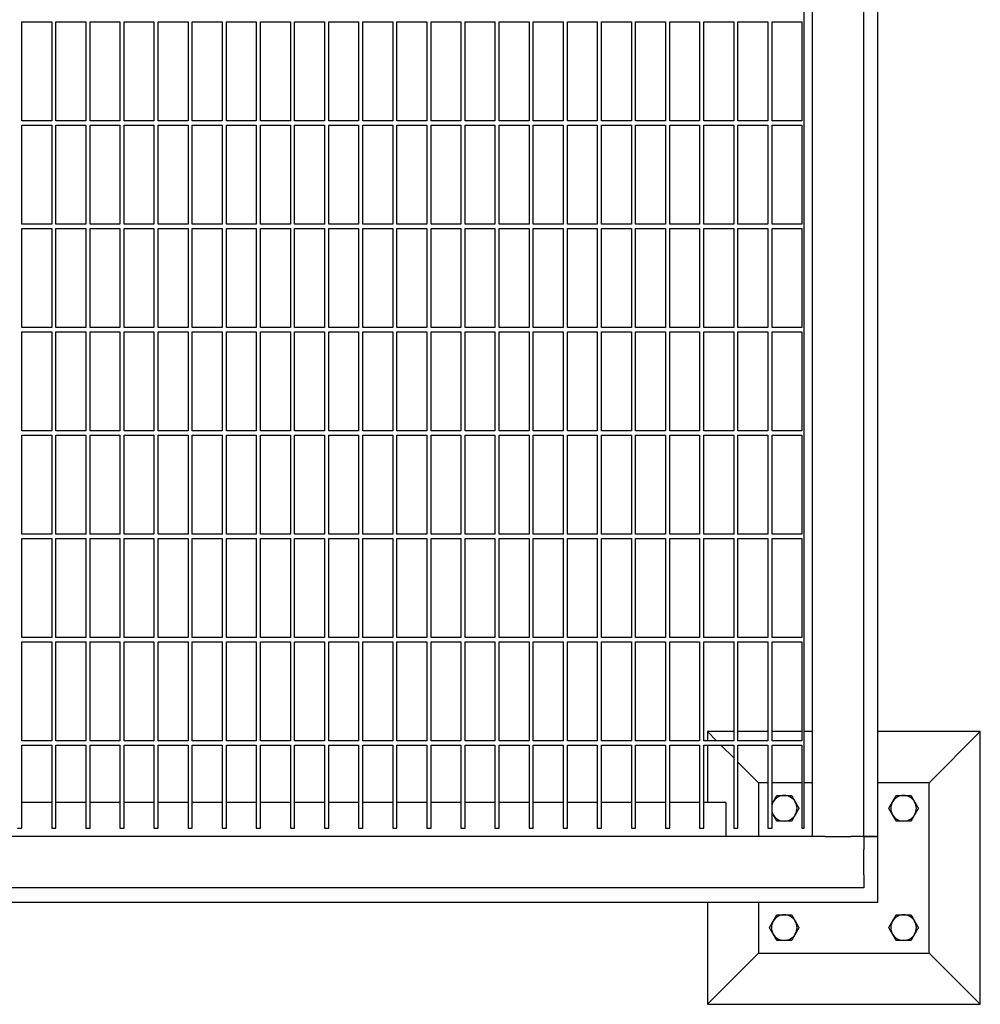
# Model space of a CAD drawing. Header units: inches. Extents: x 18 to 846, y -67 to 561.
# Tile 616 of 656: x 560 to 588, y 404 to 432. Entities that reach past the tile are written whole.
import ezdxf

# ---------------------------------------------------------------- set-up
doc = ezdxf.new("R2010")
doc.units = ezdxf.units.IN
doc.header["$LTSCALE"] = 24
doc.header["$MEASUREMENT"] = 0
doc.layers.add('Visible (ANSI)', color=7, linetype='Continuous', lineweight=30)

msp = doc.modelspace()

# ---------------------------------------------------------------- linework, layer by layer
at = {"layer": 'Visible (ANSI)'}
for p, q in [((582.75843, 408.42673), (582.75843, 486.92673)), ((584.25843, 408.42673), (584.25843, 486.17673)), ((584.67843, 408.42673), (584.67843, 486.17673)), ((582.50843, 408.67673), (582.50843, 485.63225)), ((559.57093, 429.42673), (559.57093, 432.33298)), ((559.57093, 432.33298), (560.44593, 432.33298)), ((560.44593, 432.33298), (560.44593, 429.42673)), ((560.57093, 429.42673), (560.57093, 432.33298)), ((560.57093, 432.33298), (561.44593, 432.33298)), ((561.44593, 432.33298), (561.44593, 429.42673)), ((561.57093, 429.42673), (561.57093, 432.33298)), ((561.57093, 432.33298), (562.44593, 432.33298)), ((562.44593, 432.33298), (562.44593, 429.42673)), ((562.57093, 429.42673), (562.57093, 432.33298)), ((562.57093, 432.33298), (563.44593, 432.33298)), ((563.44593, 432.33298), (563.44593, 429.42673)), ((563.57093, 429.42673), (563.57093, 432.33298)), ((563.57093, 432.33298), (564.44593, 432.33298)), ((564.44593, 432.33298), (564.44593, 429.42673)), ((564.57093, 429.42673), (564.57093, 432.33298)), ((564.57093, 432.33298), (565.44593, 432.33298)), ((565.44593, 432.33298), (565.44593, 429.42673)), ((565.57093, 429.42673), (565.57093, 432.33298)), ((565.57093, 432.33298), (566.44593, 432.33298)), ((566.44593, 432.33298), (566.44593, 429.42673)), ((566.57093, 429.42673), (566.57093, 432.33298)), ((566.57093, 432.33298), (567.44593, 432.33298)), ((567.44593, 432.33298), (567.44593, 429.42673)), ((567.57093, 429.42673), (567.57093, 432.33298)), ((567.57093, 432.33298), (568.44593, 432.33298)), ((568.44593, 432.33298), (568.44593, 429.42673)), ((568.57093, 429.42673), (568.57093, 432.33298)), ((568.57093, 432.33298), (569.44593, 432.33298)), ((569.44593, 432.33298), (569.44593, 429.42673)), ((569.57093, 429.42673), (569.57093, 432.33298)), ((569.57093, 432.33298), (570.44593, 432.33298)), ((570.44593, 432.33298), (570.44593, 429.42673)), ((570.57093, 429.42673), (570.57093, 432.33298)), ((570.57093, 432.33298), (571.44593, 432.33298)), ((571.44593, 432.33298), (571.44593, 429.42673)), ((571.57093, 429.42673), (571.57093, 432.33298)), ((571.57093, 432.33298), (572.44593, 432.33298)), ((572.44593, 432.33298), (572.44593, 429.42673)), ((572.57093, 429.42673), (572.57093, 432.33298)), ((572.57093, 432.33298), (573.44593, 432.33298)), ((573.44593, 432.33298), (573.44593, 429.42673)), ((573.57093, 429.42673), (573.57093, 432.33298)), ((573.57093, 432.33298), (574.44593, 432.33298)), ((574.44593, 432.33298), (574.44593, 429.42673)), ((574.57093, 429.42673), (574.57093, 432.33298)), ((574.57093, 432.33298), (575.44593, 432.33298)), ((575.44593, 432.33298), (575.44593, 429.42673)), ((575.57093, 429.42673), (575.57093, 432.33298)), ((575.57093, 432.33298), (576.44593, 432.33298)), ((576.44593, 432.33298), (576.44593, 429.42673)), ((576.57093, 429.42673), (576.57093, 432.33298)), ((576.57093, 432.33298), (577.44593, 432.33298)), ((577.44593, 432.33298), (577.44593, 429.42673)), ((577.57093, 429.42673), (577.57093, 432.33298)), ((577.57093, 432.33298), (578.44593, 432.33298)), ((578.44593, 432.33298), (578.44593, 429.42673)), ((578.57093, 429.42673), (578.57093, 432.33298)), ((578.57093, 432.33298), (579.44593, 432.33298)), ((579.44593, 432.33298), (579.44593, 429.42673)), ((579.57093, 429.42673), (579.57093, 432.33298)), ((579.57093, 432.33298), (580.44593, 432.33298)), ((580.44593, 432.33298), (580.44593, 429.42673)), ((580.57093, 429.42673), (580.57093, 432.33298)), ((580.57093, 432.33298), (581.44593, 432.33298)), ((581.44593, 432.33298), (581.44593, 429.42673)), ((581.57093, 429.42673), (581.57093, 432.33298)), ((581.57093, 432.33298), (582.44593, 432.33298)), ((582.44593, 432.33298), (582.44593, 429.42673)), ((560.44593, 429.42673), (559.57093, 429.42673)), ((559.57093, 426.39548), (559.57093, 429.30173)), ((559.57093, 429.30173), (560.44593, 429.30173)), ((560.44593, 429.30173), (560.44593, 426.39548)), ((561.44593, 429.42673), (560.57093, 429.42673)), ((560.57093, 426.39548), (560.57093, 429.30173)), ((560.57093, 429.30173), (561.44593, 429.30173)), ((561.44593, 429.30173), (561.44593, 426.39548)), ((562.44593, 429.42673), (561.57093, 429.42673)), ((561.57093, 426.39548), (561.57093, 429.30173)), ((561.57093, 429.30173), (562.44593, 429.30173)), ((562.44593, 429.30173), (562.44593, 426.39548)), ((563.44593, 429.42673), (562.57093, 429.42673)), ((562.57093, 426.39548), (562.57093, 429.30173)), ((562.57093, 429.30173), (563.44593, 429.30173)), ((563.44593, 429.30173), (563.44593, 426.39548)), ((564.44593, 429.42673), (563.57093, 429.42673)), ((563.57093, 426.39548), (563.57093, 429.30173)), ((563.57093, 429.30173), (564.44593, 429.30173)), ((564.44593, 429.30173), (564.44593, 426.39548)), ((565.44593, 429.42673), (564.57093, 429.42673)), ((564.57093, 426.39548), (564.57093, 429.30173)), ((564.57093, 429.30173), (565.44593, 429.30173)), ((565.44593, 429.30173), (565.44593, 426.39548)), ((566.44593, 429.42673), (565.57093, 429.42673)), ((565.57093, 426.39548), (565.57093, 429.30173)), ((565.57093, 429.30173), (566.44593, 429.30173)), ((566.44593, 429.30173), (566.44593, 426.39548)), ((567.44593, 429.42673), (566.57093, 429.42673)), ((566.57093, 426.39548), (566.57093, 429.30173)), ((566.57093, 429.30173), (567.44593, 429.30173)), ((567.44593, 429.30173), (567.44593, 426.39548)), ((568.44593, 429.42673), (567.57093, 429.42673)), ((567.57093, 426.39548), (567.57093, 429.30173)), ((567.57093, 429.30173), (568.44593, 429.30173)), ((568.44593, 429.30173), (568.44593, 426.39548)), ((569.44593, 429.42673), (568.57093, 429.42673)), ((568.57093, 426.39548), (568.57093, 429.30173)), ((568.57093, 429.30173), (569.44593, 429.30173)), ((569.44593, 429.30173), (569.44593, 426.39548)), ((570.44593, 429.42673), (569.57093, 429.42673)), ((569.57093, 426.39548), (569.57093, 429.30173)), ((569.57093, 429.30173), (570.44593, 429.30173)), ((570.44593, 429.30173), (570.44593, 426.39548)), ((571.44593, 429.42673), (570.57093, 429.42673)), ((570.57093, 426.39548), (570.57093, 429.30173)), ((570.57093, 429.30173), (571.44593, 429.30173)), ((571.44593, 429.30173), (571.44593, 426.39548)), ((572.44593, 429.42673), (571.57093, 429.42673)), ((571.57093, 426.39548), (571.57093, 429.30173)), ((571.57093, 429.30173), (572.44593, 429.30173)), ((572.44593, 429.30173), (572.44593, 426.39548)), ((573.44593, 429.42673), (572.57093, 429.42673)), ((572.57093, 426.39548), (572.57093, 429.30173)), ((572.57093, 429.30173), (573.44593, 429.30173)), ((573.44593, 429.30173), (573.44593, 426.39548)), ((574.44593, 429.42673), (573.57093, 429.42673)), ((573.57093, 426.39548), (573.57093, 429.30173)), ((573.57093, 429.30173), (574.44593, 429.30173)), ((574.44593, 429.30173), (574.44593, 426.39548)), ((575.44593, 429.42673), (574.57093, 429.42673)), ((574.57093, 426.39548), (574.57093, 429.30173)), ((574.57093, 429.30173), (575.44593, 429.30173)), ((575.44593, 429.30173), (575.44593, 426.39548)), ((576.44593, 429.42673), (575.57093, 429.42673)), ((575.57093, 426.39548), (575.57093, 429.30173)), ((575.57093, 429.30173), (576.44593, 429.30173)), ((576.44593, 429.30173), (576.44593, 426.39548)), ((577.44593, 429.42673), (576.57093, 429.42673)), ((576.57093, 426.39548), (576.57093, 429.30173)), ((576.57093, 429.30173), (577.44593, 429.30173)), ((577.44593, 429.30173), (577.44593, 426.39548)), ((578.44593, 429.42673), (577.57093, 429.42673)), ((577.57093, 426.39548), (577.57093, 429.30173)), ((577.57093, 429.30173), (578.44593, 429.30173)), ((578.44593, 429.30173), (578.44593, 426.39548)), ((579.44593, 429.42673), (578.57093, 429.42673)), ((578.57093, 426.39548), (578.57093, 429.30173)), ((578.57093, 429.30173), (579.44593, 429.30173)), ((579.44593, 429.30173), (579.44593, 426.39548)), ((580.44593, 429.42673), (579.57093, 429.42673)), ((579.57093, 426.39548), (579.57093, 429.30173)), ((579.57093, 429.30173), (580.44593, 429.30173)), ((580.44593, 429.30173), (580.44593, 426.39548)), ((581.44593, 429.42673), (580.57093, 429.42673)), ((580.57093, 426.39548), (580.57093, 429.30173)), ((580.57093, 429.30173), (581.44593, 429.30173)), ((581.44593, 429.30173), (581.44593, 426.39548)), ((582.44593, 429.42673), (581.57093, 429.42673)), ((581.57093, 426.39548), (581.57093, 429.30173)), ((581.57093, 429.30173), (582.44593, 429.30173)), ((582.44593, 429.30173), (582.44593, 426.39548)), ((560.44593, 426.39548), (559.57093, 426.39548)), ((559.57093, 423.36423), (559.57093, 426.27048)), ((559.57093, 426.27048), (560.44593, 426.27048)), ((560.44593, 426.27048), (560.44593, 423.36423)), ((561.44593, 426.39548), (560.57093, 426.39548)), ((560.57093, 423.36423), (560.57093, 426.27048)), ((560.57093, 426.27048), (561.44593, 426.27048)), ((561.44593, 426.27048), (561.44593, 423.36423)), ((562.44593, 426.39548), (561.57093, 426.39548)), ((561.57093, 423.36423), (561.57093, 426.27048)), ((561.57093, 426.27048), (562.44593, 426.27048)), ((562.44593, 426.27048), (562.44593, 423.36423)), ((563.44593, 426.39548), (562.57093, 426.39548)), ((562.57093, 423.36423), (562.57093, 426.27048)), ((562.57093, 426.27048), (563.44593, 426.27048)), ((563.44593, 426.27048), (563.44593, 423.36423)), ((564.44593, 426.39548), (563.57093, 426.39548)), ((563.57093, 423.36423), (563.57093, 426.27048)), ((563.57093, 426.27048), (564.44593, 426.27048)), ((564.44593, 426.27048), (564.44593, 423.36423)), ((565.44593, 426.39548), (564.57093, 426.39548)), ((564.57093, 423.36423), (564.57093, 426.27048)), ((564.57093, 426.27048), (565.44593, 426.27048)), ((565.44593, 426.27048), (565.44593, 423.36423)), ((566.44593, 426.39548), (565.57093, 426.39548)), ((565.57093, 423.36423), (565.57093, 426.27048)), ((565.57093, 426.27048), (566.44593, 426.27048)), ((566.44593, 426.27048), (566.44593, 423.36423)), ((567.44593, 426.39548), (566.57093, 426.39548)), ((566.57093, 423.36423), (566.57093, 426.27048)), ((566.57093, 426.27048), (567.44593, 426.27048)), ((567.44593, 426.27048), (567.44593, 423.36423)), ((568.44593, 426.39548), (567.57093, 426.39548)), ((567.57093, 423.36423), (567.57093, 426.27048)), ((567.57093, 426.27048), (568.44593, 426.27048)), ((568.44593, 426.27048), (568.44593, 423.36423)), ((569.44593, 426.39548), (568.57093, 426.39548)), ((568.57093, 423.36423), (568.57093, 426.27048)), ((568.57093, 426.27048), (569.44593, 426.27048)), ((569.44593, 426.27048), (569.44593, 423.36423)), ((570.44593, 426.39548), (569.57093, 426.39548)), ((569.57093, 423.36423), (569.57093, 426.27048)), ((569.57093, 426.27048), (570.44593, 426.27048)), ((570.44593, 426.27048), (570.44593, 423.36423)), ((571.44593, 426.39548), (570.57093, 426.39548)), ((570.57093, 423.36423), (570.57093, 426.27048)), ((570.57093, 426.27048), (571.44593, 426.27048)), ((571.44593, 426.27048), (571.44593, 423.36423)), ((572.44593, 426.39548), (571.57093, 426.39548)), ((571.57093, 423.36423), (571.57093, 426.27048)), ((571.57093, 426.27048), (572.44593, 426.27048)), ((572.44593, 426.27048), (572.44593, 423.36423)), ((573.44593, 426.39548), (572.57093, 426.39548)), ((572.57093, 423.36423), (572.57093, 426.27048)), ((572.57093, 426.27048), (573.44593, 426.27048)), ((573.44593, 426.27048), (573.44593, 423.36423)), ((574.44593, 426.39548), (573.57093, 426.39548)), ((573.57093, 423.36423), (573.57093, 426.27048)), ((573.57093, 426.27048), (574.44593, 426.27048)), ((574.44593, 426.27048), (574.44593, 423.36423)), ((575.44593, 426.39548), (574.57093, 426.39548)), ((574.57093, 423.36423), (574.57093, 426.27048)), ((574.57093, 426.27048), (575.44593, 426.27048)), ((575.44593, 426.27048), (575.44593, 423.36423)), ((576.44593, 426.39548), (575.57093, 426.39548)), ((575.57093, 423.36423), (575.57093, 426.27048)), ((575.57093, 426.27048), (576.44593, 426.27048)), ((576.44593, 426.27048), (576.44593, 423.36423)), ((577.44593, 426.39548), (576.57093, 426.39548)), ((576.57093, 423.36423), (576.57093, 426.27048)), ((576.57093, 426.27048), (577.44593, 426.27048)), ((577.44593, 426.27048), (577.44593, 423.36423)), ((578.44593, 426.39548), (577.57093, 426.39548)), ((577.57093, 423.36423), (577.57093, 426.27048)), ((577.57093, 426.27048), (578.44593, 426.27048)), ((578.44593, 426.27048), (578.44593, 423.36423)), ((579.44593, 426.39548), (578.57093, 426.39548)), ((578.57093, 423.36423), (578.57093, 426.27048)), ((578.57093, 426.27048), (579.44593, 426.27048)), ((579.44593, 426.27048), (579.44593, 423.36423)), ((580.44593, 426.39548), (579.57093, 426.39548)), ((579.57093, 423.36423), (579.57093, 426.27048)), ((579.57093, 426.27048), (580.44593, 426.27048)), ((580.44593, 426.27048), (580.44593, 423.36423)), ((581.44593, 426.39548), (580.57093, 426.39548)), ((580.57093, 423.36423), (580.57093, 426.27048)), ((580.57093, 426.27048), (581.44593, 426.27048)), ((581.44593, 426.27048), (581.44593, 423.36423)), ((582.44593, 426.39548), (581.57093, 426.39548)), ((581.57093, 423.36423), (581.57093, 426.27048)), ((581.57093, 426.27048), (582.44593, 426.27048)), ((582.44593, 426.27048), (582.44593, 423.36423)), ((560.44593, 423.36423), (559.57093, 423.36423)), ((559.57093, 420.33298), (559.57093, 423.23923)), ((559.57093, 423.23923), (560.44593, 423.23923)), ((560.44593, 423.23923), (560.44593, 420.33298)), ((561.44593, 423.36423), (560.57093, 423.36423)), ((560.57093, 420.33298), (560.57093, 423.23923)), ((560.57093, 423.23923), (561.44593, 423.23923)), ((561.44593, 423.23923), (561.44593, 420.33298)), ((562.44593, 423.36423), (561.57093, 423.36423)), ((561.57093, 420.33298), (561.57093, 423.23923)), ((561.57093, 423.23923), (562.44593, 423.23923)), ((562.44593, 423.23923), (562.44593, 420.33298)), ((563.44593, 423.36423), (562.57093, 423.36423)), ((562.57093, 420.33298), (562.57093, 423.23923)), ((562.57093, 423.23923), (563.44593, 423.23923)), ((563.44593, 423.23923), (563.44593, 420.33298)), ((564.44593, 423.36423), (563.57093, 423.36423)), ((563.57093, 420.33298), (563.57093, 423.23923)), ((563.57093, 423.23923), (564.44593, 423.23923)), ((564.44593, 423.23923), (564.44593, 420.33298)), ((565.44593, 423.36423), (564.57093, 423.36423)), ((564.57093, 420.33298), (564.57093, 423.23923)), ((564.57093, 423.23923), (565.44593, 423.23923)), ((565.44593, 423.23923), (565.44593, 420.33298)), ((566.44593, 423.36423), (565.57093, 423.36423)), ((565.57093, 420.33298), (565.57093, 423.23923)), ((565.57093, 423.23923), (566.44593, 423.23923)), ((566.44593, 423.23923), (566.44593, 420.33298)), ((567.44593, 423.36423), (566.57093, 423.36423)), ((566.57093, 420.33298), (566.57093, 423.23923)), ((566.57093, 423.23923), (567.44593, 423.23923)), ((567.44593, 423.23923), (567.44593, 420.33298)), ((568.44593, 423.36423), (567.57093, 423.36423)), ((567.57093, 420.33298), (567.57093, 423.23923)), ((567.57093, 423.23923), (568.44593, 423.23923)), ((568.44593, 423.23923), (568.44593, 420.33298)), ((569.44593, 423.36423), (568.57093, 423.36423)), ((568.57093, 420.33298), (568.57093, 423.23923)), ((568.57093, 423.23923), (569.44593, 423.23923)), ((569.44593, 423.23923), (569.44593, 420.33298)), ((570.44593, 423.36423), (569.57093, 423.36423)), ((569.57093, 420.33298), (569.57093, 423.23923)), ((569.57093, 423.23923), (570.44593, 423.23923)), ((570.44593, 423.23923), (570.44593, 420.33298)), ((571.44593, 423.36423), (570.57093, 423.36423)), ((570.57093, 420.33298), (570.57093, 423.23923)), ((570.57093, 423.23923), (571.44593, 423.23923)), ((571.44593, 423.23923), (571.44593, 420.33298)), ((572.44593, 423.36423), (571.57093, 423.36423)), ((571.57093, 420.33298), (571.57093, 423.23923)), ((571.57093, 423.23923), (572.44593, 423.23923)), ((572.44593, 423.23923), (572.44593, 420.33298)), ((573.44593, 423.36423), (572.57093, 423.36423)), ((572.57093, 420.33298), (572.57093, 423.23923)), ((572.57093, 423.23923), (573.44593, 423.23923)), ((573.44593, 423.23923), (573.44593, 420.33298)), ((574.44593, 423.36423), (573.57093, 423.36423)), ((573.57093, 420.33298), (573.57093, 423.23923)), ((573.57093, 423.23923), (574.44593, 423.23923)), ((574.44593, 423.23923), (574.44593, 420.33298)), ((575.44593, 423.36423), (574.57093, 423.36423)), ((574.57093, 420.33298), (574.57093, 423.23923)), ((574.57093, 423.23923), (575.44593, 423.23923)), ((575.44593, 423.23923), (575.44593, 420.33298)), ((576.44593, 423.36423), (575.57093, 423.36423)), ((575.57093, 420.33298), (575.57093, 423.23923)), ((575.57093, 423.23923), (576.44593, 423.23923)), ((576.44593, 423.23923), (576.44593, 420.33298)), ((577.44593, 423.36423), (576.57093, 423.36423)), ((576.57093, 420.33298), (576.57093, 423.23923)), ((576.57093, 423.23923), (577.44593, 423.23923)), ((577.44593, 423.23923), (577.44593, 420.33298)), ((578.44593, 423.36423), (577.57093, 423.36423)), ((577.57093, 420.33298), (577.57093, 423.23923)), ((577.57093, 423.23923), (578.44593, 423.23923)), ((578.44593, 423.23923), (578.44593, 420.33298)), ((579.44593, 423.36423), (578.57093, 423.36423)), ((578.57093, 420.33298), (578.57093, 423.23923)), ((578.57093, 423.23923), (579.44593, 423.23923)), ((579.44593, 423.23923), (579.44593, 420.33298)), ((580.44593, 423.36423), (579.57093, 423.36423)), ((579.57093, 420.33298), (579.57093, 423.23923)), ((579.57093, 423.23923), (580.44593, 423.23923)), ((580.44593, 423.23923), (580.44593, 420.33298)), ((581.44593, 423.36423), (580.57093, 423.36423)), ((580.57093, 420.33298), (580.57093, 423.23923)), ((580.57093, 423.23923), (581.44593, 423.23923)), ((581.44593, 423.23923), (581.44593, 420.33298)), ((582.44593, 423.36423), (581.57093, 423.36423)), ((581.57093, 420.33298), (581.57093, 423.23923)), ((581.57093, 423.23923), (582.44593, 423.23923)), ((582.44593, 423.23923), (582.44593, 420.33298)), ((560.44593, 420.33298), (559.57093, 420.33298)), ((561.44593, 420.33298), (560.57093, 420.33298)), ((562.44593, 420.33298), (561.57093, 420.33298)), ((563.44593, 420.33298), (562.57093, 420.33298)), ((564.44593, 420.33298), (563.57093, 420.33298)), ((565.44593, 420.33298), (564.57093, 420.33298)), ((566.44593, 420.33298), (565.57093, 420.33298)), ((567.44593, 420.33298), (566.57093, 420.33298)), ((568.44593, 420.33298), (567.57093, 420.33298)), ((569.44593, 420.33298), (568.57093, 420.33298)), ((570.44593, 420.33298), (569.57093, 420.33298)), ((571.44593, 420.33298), (570.57093, 420.33298)), ((572.44593, 420.33298), (571.57093, 420.33298)), ((573.44593, 420.33298), (572.57093, 420.33298)), ((574.44593, 420.33298), (573.57093, 420.33298)), ((575.44593, 420.33298), (574.57093, 420.33298)), ((576.44593, 420.33298), (575.57093, 420.33298)), ((577.44593, 420.33298), (576.57093, 420.33298)), ((578.44593, 420.33298), (577.57093, 420.33298)), ((579.44593, 420.33298), (578.57093, 420.33298)), ((580.44593, 420.33298), (579.57093, 420.33298)), ((581.44593, 420.33298), (580.57093, 420.33298)), ((582.44593, 420.33298), (581.57093, 420.33298)), ((559.57093, 417.30173), (559.57093, 420.20798)), ((559.57093, 420.20798), (560.44593, 420.20798)), ((560.44593, 420.20798), (560.44593, 417.30173)), ((560.57093, 417.30173), (560.57093, 420.20798)), ((560.57093, 420.20798), (561.44593, 420.20798)), ((561.44593, 420.20798), (561.44593, 417.30173)), ((561.57093, 417.30173), (561.57093, 420.20798)), ((561.57093, 420.20798), (562.44593, 420.20798)), ((562.44593, 420.20798), (562.44593, 417.30173)), ((562.57093, 417.30173), (562.57093, 420.20798)), ((562.57093, 420.20798), (563.44593, 420.20798)), ((563.44593, 420.20798), (563.44593, 417.30173)), ((563.57093, 417.30173), (563.57093, 420.20798)), ((563.57093, 420.20798), (564.44593, 420.20798)), ((564.44593, 420.20798), (564.44593, 417.30173)), ((564.57093, 417.30173), (564.57093, 420.20798)), ((564.57093, 420.20798), (565.44593, 420.20798)), ((565.44593, 420.20798), (565.44593, 417.30173)), ((565.57093, 417.30173), (565.57093, 420.20798)), ((565.57093, 420.20798), (566.44593, 420.20798)), ((566.44593, 420.20798), (566.44593, 417.30173)), ((566.57093, 417.30173), (566.57093, 420.20798)), ((566.57093, 420.20798), (567.44593, 420.20798)), ((567.44593, 420.20798), (567.44593, 417.30173)), ((567.57093, 417.30173), (567.57093, 420.20798)), ((567.57093, 420.20798), (568.44593, 420.20798)), ((568.44593, 420.20798), (568.44593, 417.30173)), ((568.57093, 417.30173), (568.57093, 420.20798)), ((568.57093, 420.20798), (569.44593, 420.20798)), ((569.44593, 420.20798), (569.44593, 417.30173)), ((569.57093, 417.30173), (569.57093, 420.20798)), ((569.57093, 420.20798), (570.44593, 420.20798)), ((570.44593, 420.20798), (570.44593, 417.30173)), ((570.57093, 417.30173), (570.57093, 420.20798)), ((570.57093, 420.20798), (571.44593, 420.20798)), ((571.44593, 420.20798), (571.44593, 417.30173)), ((571.57093, 417.30173), (571.57093, 420.20798)), ((571.57093, 420.20798), (572.44593, 420.20798)), ((572.44593, 420.20798), (572.44593, 417.30173)), ((572.57093, 417.30173), (572.57093, 420.20798)), ((572.57093, 420.20798), (573.44593, 420.20798)), ((573.44593, 420.20798), (573.44593, 417.30173)), ((573.57093, 417.30173), (573.57093, 420.20798)), ((573.57093, 420.20798), (574.44593, 420.20798)), ((574.44593, 420.20798), (574.44593, 417.30173)), ((574.57093, 417.30173), (574.57093, 420.20798)), ((574.57093, 420.20798), (575.44593, 420.20798)), ((575.44593, 420.20798), (575.44593, 417.30173)), ((575.57093, 417.30173), (575.57093, 420.20798)), ((575.57093, 420.20798), (576.44593, 420.20798)), ((576.44593, 420.20798), (576.44593, 417.30173)), ((576.57093, 417.30173), (576.57093, 420.20798)), ((576.57093, 420.20798), (577.44593, 420.20798)), ((577.44593, 420.20798), (577.44593, 417.30173)), ((577.57093, 417.30173), (577.57093, 420.20798)), ((577.57093, 420.20798), (578.44593, 420.20798)), ((578.44593, 420.20798), (578.44593, 417.30173)), ((578.57093, 417.30173), (578.57093, 420.20798)), ((578.57093, 420.20798), (579.44593, 420.20798)), ((579.44593, 420.20798), (579.44593, 417.30173)), ((579.57093, 417.30173), (579.57093, 420.20798)), ((579.57093, 420.20798), (580.44593, 420.20798)), ((580.44593, 420.20798), (580.44593, 417.30173)), ((580.57093, 417.30173), (580.57093, 420.20798)), ((580.57093, 420.20798), (581.44593, 420.20798)), ((581.44593, 420.20798), (581.44593, 417.30173)), ((581.57093, 417.30173), (581.57093, 420.20798)), ((581.57093, 420.20798), (582.44593, 420.20798)), ((582.44593, 420.20798), (582.44593, 417.30173)), ((560.44593, 417.30173), (559.57093, 417.30173)), ((559.57093, 414.27048), (559.57093, 417.17673)), ((559.57093, 417.17673), (560.44593, 417.17673)), ((560.44593, 417.17673), (560.44593, 414.27048)), ((561.44593, 417.30173), (560.57093, 417.30173)), ((560.57093, 414.27048), (560.57093, 417.17673)), ((560.57093, 417.17673), (561.44593, 417.17673)), ((561.44593, 417.17673), (561.44593, 414.27048)), ((562.44593, 417.30173), (561.57093, 417.30173)), ((561.57093, 414.27048), (561.57093, 417.17673)), ((561.57093, 417.17673), (562.44593, 417.17673)), ((562.44593, 417.17673), (562.44593, 414.27048)), ((563.44593, 417.30173), (562.57093, 417.30173)), ((562.57093, 414.27048), (562.57093, 417.17673)), ((562.57093, 417.17673), (563.44593, 417.17673)), ((563.44593, 417.17673), (563.44593, 414.27048)), ((564.44593, 417.30173), (563.57093, 417.30173)), ((563.57093, 414.27048), (563.57093, 417.17673)), ((563.57093, 417.17673), (564.44593, 417.17673)), ((564.44593, 417.17673), (564.44593, 414.27048)), ((565.44593, 417.30173), (564.57093, 417.30173)), ((564.57093, 414.27048), (564.57093, 417.17673)), ((564.57093, 417.17673), (565.44593, 417.17673)), ((565.44593, 417.17673), (565.44593, 414.27048)), ((566.44593, 417.30173), (565.57093, 417.30173)), ((565.57093, 414.27048), (565.57093, 417.17673)), ((565.57093, 417.17673), (566.44593, 417.17673)), ((566.44593, 417.17673), (566.44593, 414.27048)), ((567.44593, 417.30173), (566.57093, 417.30173)), ((566.57093, 414.27048), (566.57093, 417.17673)), ((566.57093, 417.17673), (567.44593, 417.17673)), ((567.44593, 417.17673), (567.44593, 414.27048)), ((568.44593, 417.30173), (567.57093, 417.30173)), ((567.57093, 414.27048), (567.57093, 417.17673)), ((567.57093, 417.17673), (568.44593, 417.17673)), ((568.44593, 417.17673), (568.44593, 414.27048)), ((569.44593, 417.30173), (568.57093, 417.30173)), ((568.57093, 414.27048), (568.57093, 417.17673)), ((568.57093, 417.17673), (569.44593, 417.17673)), ((569.44593, 417.17673), (569.44593, 414.27048)), ((570.44593, 417.30173), (569.57093, 417.30173)), ((569.57093, 414.27048), (569.57093, 417.17673)), ((569.57093, 417.17673), (570.44593, 417.17673)), ((570.44593, 417.17673), (570.44593, 414.27048)), ((571.44593, 417.30173), (570.57093, 417.30173)), ((570.57093, 414.27048), (570.57093, 417.17673)), ((570.57093, 417.17673), (571.44593, 417.17673)), ((571.44593, 417.17673), (571.44593, 414.27048)), ((572.44593, 417.30173), (571.57093, 417.30173)), ((571.57093, 414.27048), (571.57093, 417.17673)), ((571.57093, 417.17673), (572.44593, 417.17673)), ((572.44593, 417.17673), (572.44593, 414.27048)), ((573.44593, 417.30173), (572.57093, 417.30173)), ((572.57093, 414.27048), (572.57093, 417.17673)), ((572.57093, 417.17673), (573.44593, 417.17673)), ((573.44593, 417.17673), (573.44593, 414.27048)), ((574.44593, 417.30173), (573.57093, 417.30173)), ((573.57093, 414.27048), (573.57093, 417.17673)), ((573.57093, 417.17673), (574.44593, 417.17673)), ((574.44593, 417.17673), (574.44593, 414.27048)), ((575.44593, 417.30173), (574.57093, 417.30173)), ((574.57093, 414.27048), (574.57093, 417.17673)), ((574.57093, 417.17673), (575.44593, 417.17673)), ((575.44593, 417.17673), (575.44593, 414.27048)), ((576.44593, 417.30173), (575.57093, 417.30173)), ((575.57093, 414.27048), (575.57093, 417.17673)), ((575.57093, 417.17673), (576.44593, 417.17673)), ((576.44593, 417.17673), (576.44593, 414.27048)), ((577.44593, 417.30173), (576.57093, 417.30173)), ((576.57093, 414.27048), (576.57093, 417.17673)), ((576.57093, 417.17673), (577.44593, 417.17673)), ((577.44593, 417.17673), (577.44593, 414.27048)), ((578.44593, 417.30173), (577.57093, 417.30173)), ((577.57093, 414.27048), (577.57093, 417.17673)), ((577.57093, 417.17673), (578.44593, 417.17673)), ((578.44593, 417.17673), (578.44593, 414.27048)), ((579.44593, 417.30173), (578.57093, 417.30173)), ((578.57093, 414.27048), (578.57093, 417.17673)), ((578.57093, 417.17673), (579.44593, 417.17673)), ((579.44593, 417.17673), (579.44593, 414.27048)), ((580.44593, 417.30173), (579.57093, 417.30173)), ((579.57093, 414.27048), (579.57093, 417.17673)), ((579.57093, 417.17673), (580.44593, 417.17673)), ((580.44593, 417.17673), (580.44593, 414.27048)), ((581.44593, 417.30173), (580.57093, 417.30173)), ((580.57093, 414.27048), (580.57093, 417.17673)), ((580.57093, 417.17673), (581.44593, 417.17673)), ((581.44593, 417.17673), (581.44593, 414.27048)), ((582.44593, 417.30173), (581.57093, 417.30173)), ((581.57093, 414.27048), (581.57093, 417.17673)), ((581.57093, 417.17673), (582.44593, 417.17673)), ((582.44593, 417.17673), (582.44593, 414.27048)), ((560.44593, 414.27048), (559.57093, 414.27048)), ((561.44593, 414.27048), (560.57093, 414.27048)), ((562.44593, 414.27048), (561.57093, 414.27048)), ((563.44593, 414.27048), (562.57093, 414.27048)), ((564.44593, 414.27048), (563.57093, 414.27048)), ((565.44593, 414.27048), (564.57093, 414.27048)), ((566.44593, 414.27048), (565.57093, 414.27048)), ((567.44593, 414.27048), (566.57093, 414.27048)), ((568.44593, 414.27048), (567.57093, 414.27048)), ((569.44593, 414.27048), (568.57093, 414.27048)), ((570.44593, 414.27048), (569.57093, 414.27048)), ((571.44593, 414.27048), (570.57093, 414.27048)), ((572.44593, 414.27048), (571.57093, 414.27048)), ((573.44593, 414.27048), (572.57093, 414.27048)), ((574.44593, 414.27048), (573.57093, 414.27048)), ((575.44593, 414.27048), (574.57093, 414.27048)), ((576.44593, 414.27048), (575.57093, 414.27048)), ((577.44593, 414.27048), (576.57093, 414.27048)), ((578.44593, 414.27048), (577.57093, 414.27048)), ((579.44593, 414.27048), (578.57093, 414.27048)), ((580.44593, 414.27048), (579.57093, 414.27048)), ((581.44593, 414.27048), (580.57093, 414.27048)), ((582.44593, 414.27048), (581.57093, 414.27048)), ((559.57093, 411.23923), (559.57093, 414.14548)), ((559.57093, 414.14548), (560.44593, 414.14548)), ((560.44593, 414.14548), (560.44593, 411.23923)), ((560.57093, 411.23923), (560.57093, 414.14548)), ((560.57093, 414.14548), (561.44593, 414.14548)), ((561.44593, 414.14548), (561.44593, 411.23923)), ((561.57093, 411.23923), (561.57093, 414.14548)), ((561.57093, 414.14548), (562.44593, 414.14548)), ((562.44593, 414.14548), (562.44593, 411.23923)), ((562.57093, 411.23923), (562.57093, 414.14548)), ((562.57093, 414.14548), (563.44593, 414.14548)), ((563.44593, 414.14548), (563.44593, 411.23923)), ((563.57093, 411.23923), (563.57093, 414.14548)), ((563.57093, 414.14548), (564.44593, 414.14548)), ((564.44593, 414.14548), (564.44593, 411.23923)), ((564.57093, 411.23923), (564.57093, 414.14548)), ((564.57093, 414.14548), (565.44593, 414.14548)), ((565.44593, 414.14548), (565.44593, 411.23923)), ((565.57093, 411.23923), (565.57093, 414.14548)), ((565.57093, 414.14548), (566.44593, 414.14548)), ((566.44593, 414.14548), (566.44593, 411.23923)), ((566.57093, 411.23923), (566.57093, 414.14548)), ((566.57093, 414.14548), (567.44593, 414.14548)), ((567.44593, 414.14548), (567.44593, 411.23923)), ((567.57093, 411.23923), (567.57093, 414.14548)), ((567.57093, 414.14548), (568.44593, 414.14548)), ((568.44593, 414.14548), (568.44593, 411.23923)), ((568.57093, 411.23923), (568.57093, 414.14548)), ((568.57093, 414.14548), (569.44593, 414.14548)), ((569.44593, 414.14548), (569.44593, 411.23923)), ((569.57093, 411.23923), (569.57093, 414.14548)), ((569.57093, 414.14548), (570.44593, 414.14548)), ((570.44593, 414.14548), (570.44593, 411.23923)), ((570.57093, 411.23923), (570.57093, 414.14548)), ((570.57093, 414.14548), (571.44593, 414.14548)), ((571.44593, 414.14548), (571.44593, 411.23923)), ((571.57093, 411.23923), (571.57093, 414.14548)), ((571.57093, 414.14548), (572.44593, 414.14548)), ((572.44593, 414.14548), (572.44593, 411.23923)), ((572.57093, 411.23923), (572.57093, 414.14548)), ((572.57093, 414.14548), (573.44593, 414.14548)), ((573.44593, 414.14548), (573.44593, 411.23923)), ((573.57093, 411.23923), (573.57093, 414.14548)), ((573.57093, 414.14548), (574.44593, 414.14548)), ((574.44593, 414.14548), (574.44593, 411.23923)), ((574.57093, 411.23923), (574.57093, 414.14548)), ((574.57093, 414.14548), (575.44593, 414.14548)), ((575.44593, 414.14548), (575.44593, 411.23923)), ((575.57093, 411.23923), (575.57093, 414.14548)), ((575.57093, 414.14548), (576.44593, 414.14548)), ((576.44593, 414.14548), (576.44593, 411.23923)), ((576.57093, 411.23923), (576.57093, 414.14548)), ((576.57093, 414.14548), (577.44593, 414.14548)), ((577.44593, 414.14548), (577.44593, 411.23923)), ((577.57093, 411.23923), (577.57093, 414.14548)), ((577.57093, 414.14548), (578.44593, 414.14548)), ((578.44593, 414.14548), (578.44593, 411.23923)), ((578.57093, 411.23923), (578.57093, 414.14548)), ((578.57093, 414.14548), (579.44593, 414.14548)), ((579.44593, 414.14548), (579.44593, 411.23923)), ((579.57093, 411.23923), (579.57093, 414.14548)), ((579.57093, 414.14548), (580.44593, 414.14548)), ((580.44593, 414.14548), (580.44593, 411.23923)), ((580.57093, 411.23923), (580.57093, 414.14548)), ((580.57093, 414.14548), (581.44593, 414.14548)), ((581.44593, 414.14548), (581.44593, 411.23923)), ((581.57093, 411.23923), (581.57093, 414.14548)), ((581.57093, 414.14548), (582.44593, 414.14548)), ((582.44593, 414.14548), (582.44593, 411.23923)), ((580.44593, 411.50673), (579.67843, 411.50673)), ((579.94593, 411.23923), (579.67843, 411.50673)), ((579.67843, 411.50673), (579.67843, 411.23923)), ((581.44593, 411.50673), (580.57093, 411.50673)), ((582.44593, 411.50673), (581.57093, 411.50673)), ((582.75843, 411.50673), (582.50843, 411.50673)), ((587.67843, 411.50673), (584.67843, 411.50673)), ((586.17843, 410.00673), (587.67843, 411.50673)), ((587.67843, 403.50673), (587.67843, 411.50673)), ((560.44593, 411.23923), (559.57093, 411.23923)), ((559.57093, 408.67673), (559.57093, 411.11423)), ((559.57093, 411.11423), (560.44593, 411.11423)), ((560.44593, 411.11423), (560.44593, 408.67673)), ((561.44593, 411.23923), (560.57093, 411.23923)), ((560.57093, 408.67673), (560.57093, 411.11423)), ((560.57093, 411.11423), (561.44593, 411.11423)), ((561.44593, 411.11423), (561.44593, 408.67673)), ((562.44593, 411.23923), (561.57093, 411.23923)), ((561.57093, 408.67673), (561.57093, 411.11423)), ((561.57093, 411.11423), (562.44593, 411.11423)), ((562.44593, 411.11423), (562.44593, 408.67673)), ((563.44593, 411.23923), (562.57093, 411.23923)), ((562.57093, 408.67673), (562.57093, 411.11423)), ((562.57093, 411.11423), (563.44593, 411.11423)), ((563.44593, 411.11423), (563.44593, 408.67673)), ((564.44593, 411.23923), (563.57093, 411.23923)), ((563.57093, 408.67673), (563.57093, 411.11423)), ((563.57093, 411.11423), (564.44593, 411.11423)), ((564.44593, 411.11423), (564.44593, 408.67673)), ((565.44593, 411.23923), (564.57093, 411.23923)), ((564.57093, 408.67673), (564.57093, 411.11423)), ((564.57093, 411.11423), (565.44593, 411.11423)), ((565.44593, 411.11423), (565.44593, 408.67673)), ((566.44593, 411.23923), (565.57093, 411.23923)), ((565.57093, 408.67673), (565.57093, 411.11423)), ((565.57093, 411.11423), (566.44593, 411.11423)), ((566.44593, 411.11423), (566.44593, 408.67673)), ((567.44593, 411.23923), (566.57093, 411.23923)), ((566.57093, 408.67673), (566.57093, 411.11423)), ((566.57093, 411.11423), (567.44593, 411.11423)), ((567.44593, 411.11423), (567.44593, 408.67673)), ((568.44593, 411.23923), (567.57093, 411.23923)), ((567.57093, 408.67673), (567.57093, 411.11423)), ((567.57093, 411.11423), (568.44593, 411.11423)), ((568.44593, 411.11423), (568.44593, 408.67673)), ((569.44593, 411.23923), (568.57093, 411.23923)), ((568.57093, 408.67673), (568.57093, 411.11423)), ((568.57093, 411.11423), (569.44593, 411.11423)), ((569.44593, 411.11423), (569.44593, 408.67673)), ((570.44593, 411.23923), (569.57093, 411.23923)), ((569.57093, 408.67673), (569.57093, 411.11423)), ((569.57093, 411.11423), (570.44593, 411.11423)), ((570.44593, 411.11423), (570.44593, 408.67673)), ((571.44593, 411.23923), (570.57093, 411.23923)), ((570.57093, 408.67673), (570.57093, 411.11423)), ((570.57093, 411.11423), (571.44593, 411.11423)), ((571.44593, 411.11423), (571.44593, 408.67673)), ((572.44593, 411.23923), (571.57093, 411.23923)), ((571.57093, 408.67673), (571.57093, 411.11423)), ((571.57093, 411.11423), (572.44593, 411.11423)), ((572.44593, 411.11423), (572.44593, 408.67673)), ((573.44593, 411.23923), (572.57093, 411.23923)), ((572.57093, 408.67673), (572.57093, 411.11423)), ((572.57093, 411.11423), (573.44593, 411.11423)), ((573.44593, 411.11423), (573.44593, 408.67673)), ((574.44593, 411.23923), (573.57093, 411.23923)), ((573.57093, 408.67673), (573.57093, 411.11423)), ((573.57093, 411.11423), (574.44593, 411.11423)), ((574.44593, 411.11423), (574.44593, 408.67673)), ((575.44593, 411.23923), (574.57093, 411.23923)), ((574.57093, 408.67673), (574.57093, 411.11423)), ((574.57093, 411.11423), (575.44593, 411.11423)), ((575.44593, 411.11423), (575.44593, 408.67673)), ((576.44593, 411.23923), (575.57093, 411.23923)), ((575.57093, 408.67673), (575.57093, 411.11423)), ((575.57093, 411.11423), (576.44593, 411.11423)), ((576.44593, 411.11423), (576.44593, 408.67673)), ((577.44593, 411.23923), (576.57093, 411.23923)), ((576.57093, 408.67673), (576.57093, 411.11423)), ((576.57093, 411.11423), (577.44593, 411.11423)), ((577.44593, 411.11423), (577.44593, 408.67673)), ((578.44593, 411.23923), (577.57093, 411.23923)), ((577.57093, 408.67673), (577.57093, 411.11423)), ((577.57093, 411.11423), (578.44593, 411.11423)), ((578.44593, 411.11423), (578.44593, 408.67673)), ((579.44593, 411.23923), (578.57093, 411.23923)), ((578.57093, 408.67673), (578.57093, 411.11423)), ((578.57093, 411.11423), (579.44593, 411.11423)), ((579.44593, 411.11423), (579.44593, 408.67673)), ((580.44593, 411.23923), (579.57093, 411.23923)), ((579.57093, 408.67673), (579.57093, 411.11423)), ((579.57093, 411.11423), (580.44593, 411.11423)), ((579.67843, 411.11423), (579.67843, 409.42673)), ((580.44593, 410.73923), (580.07093, 411.11423)), ((580.44593, 411.11423), (580.44593, 408.67673)), ((581.44593, 411.23923), (580.57093, 411.23923)), ((580.57093, 408.67673), (580.57093, 411.11423)), ((580.57093, 411.11423), (581.44593, 411.11423)), ((581.44593, 411.11423), (581.44593, 408.67673)), ((582.44593, 411.23923), (581.57093, 411.23923)), ((581.57093, 408.67673), (581.57093, 411.11423)), ((581.57093, 411.11423), (582.44593, 411.11423)), ((582.44593, 411.11423), (582.44593, 408.67673)), ((581.17843, 410.00673), (580.57093, 410.61423)), ((581.17843, 410.00673), (581.17843, 408.42673)), ((581.44593, 410.00673), (581.17843, 410.00673)), ((582.44593, 410.00673), (581.57093, 410.00673)), ((582.75843, 410.00673), (582.50843, 410.00673)), ((586.17843, 410.00673), (584.67843, 410.00673)), ((586.17843, 405.00673), (586.17843, 410.00673)), ((560.44593, 409.42673), (559.57093, 409.42673)), ((561.44593, 409.42673), (560.57093, 409.42673)), ((562.44593, 409.42673), (561.57093, 409.42673)), ((563.44593, 409.42673), (562.57093, 409.42673)), ((564.44593, 409.42673), (563.57093, 409.42673)), ((565.44593, 409.42673), (564.57093, 409.42673)), ((566.44593, 409.42673), (565.57093, 409.42673)), ((567.44593, 409.42673), (566.57093, 409.42673)), ((568.44593, 409.42673), (567.57093, 409.42673)), ((569.44593, 409.42673), (568.57093, 409.42673)), ((570.44593, 409.42673), (569.57093, 409.42673)), ((571.44593, 409.42673), (570.57093, 409.42673)), ((572.44593, 409.42673), (571.57093, 409.42673)), ((573.44593, 409.42673), (572.57093, 409.42673)), ((574.44593, 409.42673), (573.57093, 409.42673)), ((575.44593, 409.42673), (574.57093, 409.42673)), ((576.44593, 409.42673), (575.57093, 409.42673)), ((577.44593, 409.42673), (576.57093, 409.42673)), ((578.44593, 409.42673), (577.57093, 409.42673)), ((579.44593, 409.42673), (578.57093, 409.42673)), ((580.21843, 409.42673), (579.57093, 409.42673)), ((580.21843, 409.42673), (580.21843, 408.42673)), ((559.44593, 408.67673), (559.57093, 408.67673)), ((560.44593, 408.67673), (560.57093, 408.67673)), ((561.44593, 408.67673), (561.57093, 408.67673)), ((562.44593, 408.67673), (562.57093, 408.67673)), ((563.44593, 408.67673), (563.57093, 408.67673)), ((564.44593, 408.67673), (564.57093, 408.67673)), ((565.44593, 408.67673), (565.57093, 408.67673)), ((566.44593, 408.67673), (566.57093, 408.67673)), ((567.44593, 408.67673), (567.57093, 408.67673)), ((568.44593, 408.67673), (568.57093, 408.67673)), ((569.44593, 408.67673), (569.57093, 408.67673)), ((570.44593, 408.67673), (570.57093, 408.67673)), ((571.44593, 408.67673), (571.57093, 408.67673)), ((572.44593, 408.67673), (572.57093, 408.67673)), ((573.44593, 408.67673), (573.57093, 408.67673)), ((574.44593, 408.67673), (574.57093, 408.67673)), ((575.44593, 408.67673), (575.57093, 408.67673)), ((576.44593, 408.67673), (576.57093, 408.67673)), ((577.44593, 408.67673), (577.57093, 408.67673)), ((578.44593, 408.67673), (578.57093, 408.67673)), ((579.44593, 408.67673), (579.57093, 408.67673)), ((580.44593, 408.67673), (580.57093, 408.67673)), ((581.44593, 408.67673), (581.57093, 408.67673)), ((582.44593, 408.67673), (582.50843, 408.67673)), ((582.75843, 408.42673), (544.75843, 408.42673)), ((583.13343, 408.42673), (582.75843, 408.42673)), ((583.13343, 408.42673), (583.88343, 408.42673)), ((584.25843, 408.42673), (583.88343, 408.42673)), ((584.67843, 408.42673), (584.25843, 408.42673)), ((584.25843, 408.42673), (584.67843, 408.42673)), ((584.25843, 408.42673), (584.25843, 408.05173)), ((584.67843, 406.50673), (584.67843, 408.42673)), ((584.25843, 407.30173), (584.25843, 408.05173)), ((584.25843, 407.30173), (584.25843, 406.92673)), ((584.25843, 406.92673), (544.75843, 406.92673)), ((539.67843, 406.50673), (584.67843, 406.50673)), ((579.67843, 406.50673), (579.67843, 403.50673)), ((581.17843, 406.50673), (581.17843, 405.00673)), ((581.17843, 405.00673), (579.67843, 403.50673)), ((581.17843, 405.00673), (586.17843, 405.00673)), ((586.17843, 405.00673), (587.67843, 403.50673)), ((579.67843, 403.50673), (587.67843, 403.50673))]:
    msp.add_line(p, q, dxfattribs=at)
for centre, start, end in [((581.92843, 409.25673), 150, 162.427054), ((581.92843, 409.25673), 90, 150), ((581.92843, 409.25673), 30, 90), ((581.92843, 409.25673), 330, 30), ((585.42843, 409.25673), 150, 210), ((585.42843, 409.25673), 90, 150), ((585.42843, 409.25673), 30, 90), ((585.42843, 409.25673), 330, 30), ((581.92843, 409.25673), 197.572946, 210), ((581.92843, 409.25673), 210, 270), ((581.92843, 409.25673), 270, 330), ((585.42843, 409.25673), 210, 270), ((585.42843, 409.25673), 270, 330), ((581.92843, 405.75673), 150, 210), ((581.92843, 405.75673), 90, 150), ((581.92843, 405.75673), 30, 90), ((581.92843, 405.75673), 330, 30), ((585.42843, 405.75673), 150, 210), ((585.42843, 405.75673), 90, 150), ((585.42843, 405.75673), 30, 90), ((585.42843, 405.75673), 330, 30), ((581.92843, 405.75673), 210, 270), ((581.92843, 405.75673), 270, 330), ((585.42843, 405.75673), 210, 270), ((585.42843, 405.75673), 270, 330)]:
    msp.add_arc(centre, 0.375, start, end, dxfattribs=at)
for points, weights in [([(581.57093, 409.38752), (581.58742, 409.41609), (581.60367, 409.44423)], [1.01638766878, 1.01196693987, 1]), ([(581.60367, 409.44423), (581.65391, 409.53125), (581.71192, 409.63173)], [1, 1.0379548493, 1]), ([(581.71192, 409.63173), (581.82795, 409.63173), (581.92843, 409.63173)], [1, 1.0379548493, 1]), ([(581.92843, 409.63173), (582.02891, 409.63173), (582.14494, 409.63173)], [1, 1.0379548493, 1]), ([(582.14494, 409.63173), (582.20295, 409.53125), (582.25319, 409.44423)], [1, 1.0379548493, 1]), ([(582.25319, 409.44423), (582.30343, 409.35721), (582.36144, 409.25673)], [1, 1.0379548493, 1]), ([(584.99542, 409.25673), (585.05343, 409.35721), (585.10367, 409.44423)], [1, 1.0379548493, 1]), ([(585.10367, 409.44423), (585.15391, 409.53125), (585.21192, 409.63173)], [1, 1.0379548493, 1]), ([(585.21192, 409.63173), (585.32795, 409.63173), (585.42843, 409.63173)], [1, 1.0379548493, 1]), ([(585.42843, 409.63173), (585.52891, 409.63173), (585.64494, 409.63173)], [1, 1.0379548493, 1]), ([(585.64494, 409.63173), (585.70295, 409.53125), (585.75319, 409.44423)], [1, 1.0379548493, 1]), ([(585.75319, 409.44423), (585.80343, 409.35721), (585.86144, 409.25673)], [1, 1.0379548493, 1]), ([(581.60367, 409.06923), (581.58742, 409.09737), (581.57093, 409.12594)], [1, 1.01196693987, 1.01638766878]), ([(581.71192, 408.88173), (581.65391, 408.98221), (581.60367, 409.06923)], [1, 1.0379548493, 1]), ([(582.25319, 409.06923), (582.20295, 408.98221), (582.14494, 408.88173)], [1, 1.0379548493, 1]), ([(582.36144, 409.25673), (582.30343, 409.15625), (582.25319, 409.06923)], [1, 1.0379548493, 1]), ([(585.10367, 409.06923), (585.05343, 409.15625), (584.99542, 409.25673)], [1, 1.0379548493, 1]), ([(585.21192, 408.88173), (585.15391, 408.98221), (585.10367, 409.06923)], [1, 1.0379548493, 1]), ([(585.75319, 409.06923), (585.70295, 408.98221), (585.64494, 408.88173)], [1, 1.0379548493, 1]), ([(585.86144, 409.25673), (585.80343, 409.15625), (585.75319, 409.06923)], [1, 1.0379548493, 1]), ([(581.92843, 408.88173), (581.82795, 408.88173), (581.71192, 408.88173)], [1, 1.0379548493, 1]), ([(582.14494, 408.88173), (582.02891, 408.88173), (581.92843, 408.88173)], [1, 1.0379548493, 1]), ([(585.42843, 408.88173), (585.32795, 408.88173), (585.21192, 408.88173)], [1, 1.0379548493, 1]), ([(585.64494, 408.88173), (585.52891, 408.88173), (585.42843, 408.88173)], [1, 1.0379548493, 1]), ([(581.49542, 405.75673), (581.55343, 405.85721), (581.60367, 405.94423)], [1, 1.0379548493, 1]), ([(581.60367, 405.94423), (581.65391, 406.03125), (581.71192, 406.13173)], [1, 1.0379548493, 1]), ([(581.71192, 406.13173), (581.82795, 406.13173), (581.92843, 406.13173)], [1, 1.0379548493, 1]), ([(581.92843, 406.13173), (582.02891, 406.13173), (582.14494, 406.13173)], [1, 1.0379548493, 1]), ([(582.14494, 406.13173), (582.20295, 406.03125), (582.25319, 405.94423)], [1, 1.0379548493, 1]), ([(582.25319, 405.94423), (582.30343, 405.85721), (582.36144, 405.75673)], [1, 1.0379548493, 1]), ([(584.99542, 405.75673), (585.05343, 405.85721), (585.10367, 405.94423)], [1, 1.0379548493, 1]), ([(585.10367, 405.94423), (585.15391, 406.03125), (585.21192, 406.13173)], [1, 1.0379548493, 1]), ([(585.21192, 406.13173), (585.32795, 406.13173), (585.42843, 406.13173)], [1, 1.0379548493, 1]), ([(585.42843, 406.13173), (585.52891, 406.13173), (585.64494, 406.13173)], [1, 1.0379548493, 1]), ([(585.64494, 406.13173), (585.70295, 406.03125), (585.75319, 405.94423)], [1, 1.0379548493, 1]), ([(585.75319, 405.94423), (585.80343, 405.85721), (585.86144, 405.75673)], [1, 1.0379548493, 1]), ([(581.60367, 405.56923), (581.55343, 405.65625), (581.49542, 405.75673)], [1, 1.0379548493, 1]), ([(582.36144, 405.75673), (582.30343, 405.65625), (582.25319, 405.56923)], [1, 1.0379548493, 1]), ([(585.10367, 405.56923), (585.05343, 405.65625), (584.99542, 405.75673)], [1, 1.0379548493, 1]), ([(585.86144, 405.75673), (585.80343, 405.65625), (585.75319, 405.56923)], [1, 1.0379548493, 1]), ([(581.71192, 405.38173), (581.65391, 405.48221), (581.60367, 405.56923)], [1, 1.0379548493, 1]), ([(581.92843, 405.38173), (581.82795, 405.38173), (581.71192, 405.38173)], [1, 1.0379548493, 1]), ([(582.14494, 405.38173), (582.02891, 405.38173), (581.92843, 405.38173)], [1, 1.0379548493, 1]), ([(582.25319, 405.56923), (582.20295, 405.48221), (582.14494, 405.38173)], [1, 1.0379548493, 1]), ([(585.21192, 405.38173), (585.15391, 405.48221), (585.10367, 405.56923)], [1, 1.0379548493, 1]), ([(585.42843, 405.38173), (585.32795, 405.38173), (585.21192, 405.38173)], [1, 1.0379548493, 1]), ([(585.64494, 405.38173), (585.52891, 405.38173), (585.42843, 405.38173)], [1, 1.0379548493, 1]), ([(585.75319, 405.56923), (585.70295, 405.48221), (585.64494, 405.38173)], [1, 1.0379548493, 1])]:
    msp.add_rational_spline(points, weights, degree=2, dxfattribs=at)

doc.saveas('drawing.dxf')
